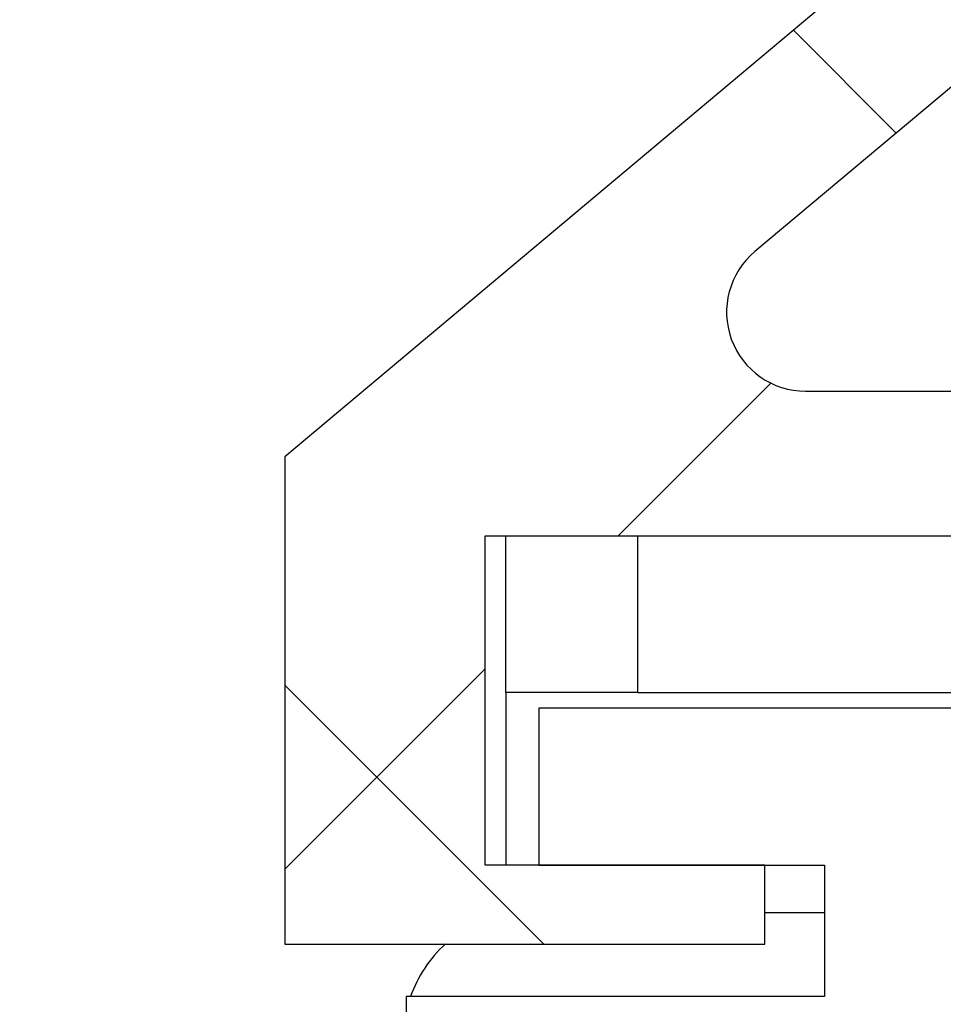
# Model space of a CAD drawing. Header units: inches. Extents: x 170 to 288, y 234 to 248.
# Tile 353 of 480: x 244.98 to 245.121, y 236.167 to 236.316. Entities that reach past the tile are written whole.
import ezdxf

# ---------------------------------------------------------------- set-up
doc = ezdxf.new("R2010")
doc.units = ezdxf.units.IN
doc.header["$LTSCALE"] = 0.25
doc.header["$MEASUREMENT"] = 0
doc.layers.add('DETAILS', color=4, linetype='Continuous')

msp = doc.modelspace()

# ---------------------------------------------------------------- hatches: boundary and pattern name
at = {"layer": 'DETAILS'}
h = msp.add_hatch(dxfattribs=at)
h.set_pattern_fill('ANSI38', color=256, style=0)
h.set_pattern_definition([(45, (239.5543638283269, 231.7817086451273), (-0.08838834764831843, 0.08838834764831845), []), (135, (239.5543638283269, 231.7817086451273), (-0.2651650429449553, 0.08838834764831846), [0.3125, -0.1875])])
edge = h.paths.add_edge_path(flags=0)
edge.add_line((245.2544784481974, 237.5472536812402), (245.1465171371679, 237.5472536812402))
edge.add_arc((245.1465171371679, 237.5452536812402), 0.001999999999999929, 90, 178.4271713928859)
edge.add_arc((245.0736784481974, 237.5472536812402), 0.07086614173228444, 276.37937020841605, 358.4271713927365, ccw=False)
edge.add_line((245.0815524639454, 237.4768263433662), (245.0815524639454, 237.4610783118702))
edge.add_arc((245.0894264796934, 237.4610783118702), 0.007874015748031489, 180, 270.0000000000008)
edge.add_line((245.0894264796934, 237.4532042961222), (245.0933634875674, 237.4532042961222))
edge.add_line((245.0933634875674, 237.4532042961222), (245.0933634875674, 237.4639229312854))
edge.add_arc((245.0973004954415, 237.4639229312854), 0.003937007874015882, 105.8266201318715, 180, ccw=False)
edge.add_arc((245.0736784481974, 237.5472536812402), 0.08267716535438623, 285.8266201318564, 304.4173887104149)
edge.add_arc((245.1248595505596, 237.4725542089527), 0.007874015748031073, -7.958078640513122e-13, 124.4173887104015, ccw=False)
edge.add_line((245.1327335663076, 237.4725542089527), (245.1327335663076, 237.4212694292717))
edge.add_arc((245.1248595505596, 237.4212694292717), 0.00787401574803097, 270, 360, ccw=False)
edge.add_line((245.1248595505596, 237.4133954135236), (245.0284721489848, 237.4133954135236))
edge.add_arc((245.0284721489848, 237.4055213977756), 0.007874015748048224, 90, 180)
edge.add_line((245.0205981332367, 237.4055213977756), (245.0205981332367, 237.3110332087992))
edge.add_arc((245.0245351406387, 237.3110332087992), 0.003937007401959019, 180, 270.0000034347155)
edge.add_arc((245.0245351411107, 237.3031591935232), 0.003937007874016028, -7.958078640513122e-13, 90.00000343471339, ccw=False)
edge.add_line((245.0284721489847, 237.3031591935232), (245.0284721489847, 237.253978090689))
edge.add_line((245.0284721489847, 237.253978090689), (245.0304721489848, 237.251978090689))
edge.add_line((245.0304721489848, 237.251978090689), (245.0284721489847, 237.2499780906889))
edge.add_line((245.0284721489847, 237.2499780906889), (245.0284721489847, 237.2007969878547))
edge.add_arc((245.0245351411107, 237.2007969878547), 0.003937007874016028, 269.99999656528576, 360, ccw=False)
edge.add_arc((245.0245351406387, 237.1929229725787), 0.003937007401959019, 89.99999656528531, 180)
edge.add_line((245.0205981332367, 237.1929229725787), (245.0205981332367, 236.7415843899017))
edge.add_arc((245.0245351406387, 236.7415843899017), 0.003937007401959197, 180, 270.0000034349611)
edge.add_arc((245.0245351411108, 236.7337103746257), 0.003937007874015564, -7.958078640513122e-13, 90.00000343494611, ccw=False)
edge.add_line((245.0284721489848, 236.7337103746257), (245.0284721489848, 236.6845292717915))
edge.add_line((245.0284721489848, 236.6845292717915), (245.0304721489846, 236.6825292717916))
edge.add_line((245.0304721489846, 236.6825292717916), (245.0284721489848, 236.6805292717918))
edge.add_line((245.0284721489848, 236.6805292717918), (245.0284721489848, 236.6313481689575))
edge.add_arc((245.0245351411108, 236.6313481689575), 0.003937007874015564, 269.99999656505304, 360, ccw=False)
edge.add_arc((245.0245351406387, 236.6234741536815), 0.003937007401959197, 89.99999656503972, 179.999999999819)
edge.add_line((245.0205981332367, 236.6234741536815), (245.0205981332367, 236.5245955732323))
edge.add_line((245.0205981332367, 236.5245955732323), (245.1193746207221, 236.4417122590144))
edge.add_arc((245.0736784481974, 236.3872536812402), 0.07109062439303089, -50.00000000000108, 49.99999999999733, ccw=False)
edge.add_line((245.1193746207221, 236.3327951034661), (245.0205981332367, 236.2499117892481))
edge.add_line((245.0205981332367, 236.2499117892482), (245.0205981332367, 236.1759117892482))
edge.add_line((245.0205981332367, 236.1759117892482), (245.093538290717, 236.1759117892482))
edge.add_line((245.093538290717, 236.1759117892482), (245.093538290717, 236.1879117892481))
edge.add_line((245.093538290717, 236.1879117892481), (245.0510382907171, 236.1879117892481))
edge.add_line((245.0510382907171, 236.1879117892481), (245.0510382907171, 236.2379117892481))
edge.add_line((245.0510382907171, 236.2379117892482), (245.2260382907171, 236.2379117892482))
edge.add_line((245.2260382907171, 236.2379117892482), (245.2260382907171, 236.1879117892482))
edge.add_line((245.2260382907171, 236.1879117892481), (245.1835382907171, 236.1879117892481))
edge.add_line((245.1835382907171, 236.1879117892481), (245.1835382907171, 236.1759117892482))
edge.add_line((245.1835382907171, 236.1759117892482), (245.2564784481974, 236.1759117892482))
edge.add_line((245.2564784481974, 236.1759117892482), (245.2564784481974, 237.5452536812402))
edge.add_arc((245.2544784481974, 237.5452536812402), 0.00200000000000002, 0, 90)
edge = h.paths.add_edge_path(flags=0)
edge.add_arc((245.0997113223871, 236.2719117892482), 0.01199999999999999, 130.0000000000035, 270, ccw=False)
edge.add_line((245.0919978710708, 236.2811043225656), (245.1335159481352, 236.3159421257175))
edge.add_arc((245.0736784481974, 236.3872536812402), 0.09309062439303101, 310, 409.9999999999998)
edge.add_line((245.1335159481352, 236.458565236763), (245.0631644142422, 236.5175971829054))
edge.add_arc((245.0644499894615, 236.5191292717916), 0.001999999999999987, 89.9999999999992, 230.0000000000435, ccw=False)
edge.add_line((245.0644499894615, 236.5211292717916), (245.0785981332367, 236.5211292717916))
edge.add_arc((245.0785981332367, 236.5251292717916), 0.004000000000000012, 270.0000000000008, 360.0000000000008)
edge.add_line((245.0825981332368, 236.5251292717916), (245.0825981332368, 236.5391292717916))
edge.add_arc((245.0785981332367, 236.5391292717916), 0.004000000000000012, 0, 90)
edge.add_line((245.0785981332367, 236.5431292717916), (245.0425981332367, 236.5431292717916))
edge.add_line((245.0425981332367, 236.5431292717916), (245.0425981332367, 236.6098741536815))
edge.add_arc((245.0545981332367, 236.6098741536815), 0.01200000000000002, 132.2151161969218, 180, ccw=False)
edge.add_arc((245.0384721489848, 236.6276492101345), 0.01199999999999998, 312.2151161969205, 360.0000000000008)
edge.add_line((245.0504721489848, 236.6276492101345), (245.0504721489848, 236.7374093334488))
edge.add_arc((245.0384721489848, 236.7374093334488), 0.01200000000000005, 0, 47.78488380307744)
edge.add_arc((245.0545981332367, 236.7551843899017), 0.01199999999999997, 180, 227.7848838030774, ccw=False)
edge.add_line((245.0425981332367, 236.7551843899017), (245.0425981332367, 237.1793229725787))
edge.add_arc((245.0545981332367, 237.1793229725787), 0.01200000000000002, 132.2151161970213, 180, ccw=False)
edge.add_arc((245.0384721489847, 237.1970980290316), 0.01199999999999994, 312.21511619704, 360.0000000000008)
edge.add_line((245.0504721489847, 237.1970980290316), (245.0504721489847, 237.3068581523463))
edge.add_arc((245.0384721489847, 237.3068581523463), 0.01199999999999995, 0, 47.78488380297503)
edge.add_arc((245.0545981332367, 237.3246332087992), 0.01200000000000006, 180, 227.7848838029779, ccw=False)
edge.add_line((245.0425981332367, 237.3246332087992), (245.0425981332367, 237.3893954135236))
edge.add_arc((245.0445981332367, 237.3893954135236), 0.00200000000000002, 89.9999999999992, 180, ccw=False)
edge.add_line((245.0445981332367, 237.3913954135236), (245.1427335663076, 237.3913954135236))
edge.add_arc((245.1427335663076, 237.4033954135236), 0.01199999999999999, 270.0000000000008, 360.0000000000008)
edge.add_line((245.1547335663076, 237.4033954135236), (245.1547335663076, 237.4912536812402))
edge.add_arc((245.1887335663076, 237.4912536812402), 0.03399999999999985, 89.9999999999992, 180, ccw=False)
edge.add_line((245.1887335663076, 237.5252536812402), (245.2324784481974, 237.5252536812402))
edge.add_arc((245.2324784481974, 237.5232536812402), 0.002000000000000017, -7.958078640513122e-13, 89.9999999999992, ccw=False)
edge.add_line((245.2344784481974, 237.5232536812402), (245.2344784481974, 236.2619117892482))
edge.add_arc((245.2324784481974, 236.2619117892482), 0.001999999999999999, 270, 360, ccw=False)
edge.add_line((245.2324784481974, 236.2599117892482), (245.0997113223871, 236.2599117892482))
h = msp.add_hatch(dxfattribs=at)
h.set_pattern_fill('ANSI34', color=256, style=0)
h.set_pattern_definition([(45, (239.5543638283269, 231.7817086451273), (-0.5303300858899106, 0.5303300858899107), []), (45, (239.7311405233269, 231.7817086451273), (-0.5303300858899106, 0.5303300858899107), []), (45, (239.9079172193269, 231.7817086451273), (-0.5303300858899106, 0.5303300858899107), []), (45, (240.0846939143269, 231.7817086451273), (-0.5303300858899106, 0.5303300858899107), [])])
edge = h.paths.add_edge_path(flags=0)
edge.add_line((245.2604980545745, 235.7233197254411), (245.2380551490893, 235.8891610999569))
edge.add_line((245.2380551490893, 235.8891610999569), (245.2380551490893, 236.1679315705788))
edge.add_line((245.2380551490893, 236.1679315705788), (245.1744642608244, 236.1679315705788))
edge.add_line((245.1744642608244, 236.1679315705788), (245.1744642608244, 236.1879117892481))
edge.add_line((245.1744642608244, 236.1879117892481), (245.2178828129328, 236.1879117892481))
edge.add_line((245.2178828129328, 236.1879117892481), (245.2178828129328, 236.2117343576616))
edge.add_line((245.2178828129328, 236.2117343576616), (245.0591937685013, 236.2117343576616))
edge.add_line((245.0591937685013, 236.2117343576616), (245.0591937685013, 236.1879117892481))
edge.add_line((245.0591937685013, 236.1879117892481), (245.1026123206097, 236.1879117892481))
edge.add_line((245.1026123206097, 236.1879117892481), (245.1026123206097, 236.1679315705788))
edge.add_line((245.1026123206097, 236.1679315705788), (245.0390214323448, 236.1679315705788))
edge.add_line((245.0390214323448, 236.1679315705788), (245.0390214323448, 235.8891610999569))
edge.add_line((245.0390214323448, 235.8891610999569), (245.0165785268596, 235.7233197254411))
edge.add_line((245.0165785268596, 235.7233197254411), (244.9814533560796, 235.6788172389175))
edge.add_arc((244.9855202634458, 235.675607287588), 0.005181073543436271, 141.716476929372, 326.3110189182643)
edge.add_line((244.9898312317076, 235.672733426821), (245.0255616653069, 235.7188096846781))
edge.add_line((245.0255616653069, 235.7188096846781), (245.0460408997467, 235.8600671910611))
edge.add_arc((245.0428870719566, 235.8605244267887), 0.003186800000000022, 351.7508458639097, 418.968403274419)
edge.add_arc((245.0467342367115, 235.8669191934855), 0.004276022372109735, -13.446066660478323, 238.9684032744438, ccw=False)
edge.add_arc((245.1351800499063, 235.9075522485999), 0.09400603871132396, 206.2836781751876, 272.0472511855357)
edge.add_arc((245.1418965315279, 235.9075522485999), 0.09400603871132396, 267.9527488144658, 333.7163218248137)
edge.add_arc((245.2303423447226, 235.8669191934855), 0.004276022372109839, -58.96840327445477, 193.4460666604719, ccw=False)
edge.add_arc((245.2341895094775, 235.8605244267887), 0.003186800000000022, 121.0315967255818, 188.2491541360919)
edge.add_line((245.2310356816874, 235.8600671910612), (245.2515149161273, 235.7188096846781))
edge.add_line((245.2515149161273, 235.7188096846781), (245.2872453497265, 235.672733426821))
edge.add_arc((245.2915563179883, 235.675607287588), 0.005181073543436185, 213.6889810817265, 398.2835230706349)
edge.add_line((245.2956232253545, 235.6788172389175), (245.2604980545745, 235.7233197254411))
edge = h.paths.add_edge_path(flags=0)
edge.add_arc((245.1385382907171, 236.1842615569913), 0.01632998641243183, 0, 360)
edge = h.paths.add_edge_path(flags=0)
edge.add_arc((245.0725756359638, 236.1052598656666), 0.01173838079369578, 0, 360)
edge = h.paths.add_edge_path(flags=0)
edge.add_arc((245.1314337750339, 235.9031468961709), 0.03416172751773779, 109.3291004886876, 247.6570294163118)
edge.add_line((245.1184471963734, 235.871549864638), (245.0944454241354, 235.8321890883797))
edge.add_arc((245.1384424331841, 235.9131038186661), 0.09210282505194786, 188.6017576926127, 241.46506864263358, ccw=False)
edge.add_line((245.0473755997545, 235.8993283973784), (245.0473755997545, 235.981320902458))
edge.add_arc((245.0508335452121, 235.9784256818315), 0.004509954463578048, 50.06170250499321, 140.0617025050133, ccw=False)
edge.add_arc((245.1377571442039, 236.0458800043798), 0.105623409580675, 217.2930556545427, 260.3911960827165)
edge.add_line((245.1201264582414, 235.9417384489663), (245.1201264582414, 235.9353830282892))
edge = h.paths.add_edge_path(flags=0)
edge.add_arc((245.1364947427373, 235.9067365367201), 0.08601892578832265, 248.440857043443, 271.36130148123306, ccw=False)
edge.add_line((245.1048861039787, 235.8267356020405), (245.1244995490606, 235.8634466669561))
edge.add_line((245.1244995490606, 235.8634466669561), (245.1525770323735, 235.8634466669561))
edge.add_line((245.1525770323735, 235.8634466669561), (245.1721904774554, 235.8267356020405))
edge.add_arc((245.1405818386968, 235.9067365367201), 0.08601892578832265, 268.6386985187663, 291.5591429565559, ccw=False)
edge = h.paths.add_edge_path(flags=0)
edge.add_arc((245.1456428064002, 235.9031468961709), 0.03416172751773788, 292.3429705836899, 430.6708995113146)
edge.add_line((245.1569501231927, 235.9353830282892), (245.1569501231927, 235.9417384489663))
edge.add_arc((245.1393194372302, 236.0458800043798), 0.1056234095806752, 279.6088039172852, 322.7069443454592)
edge.add_arc((245.226243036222, 235.9784256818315), 0.004509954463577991, 39.9382974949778, 129.9382974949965, ccw=False)
edge.add_line((245.2297009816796, 235.981320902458), (245.2297009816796, 235.8993283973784))
edge.add_arc((245.13863414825, 235.9131038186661), 0.09210282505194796, 298.5349313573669, 351.3982423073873, ccw=False)
edge.add_line((245.1826311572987, 235.8321890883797), (245.1586293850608, 235.871549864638))
edge = h.paths.add_edge_path(flags=0)
edge.add_arc((245.2045009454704, 236.1052598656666), 0.01173838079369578, 0, 360)
edge = h.paths.add_edge_path(flags=0)
edge.add_line((245.2143210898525, 236.1389805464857), (245.2143210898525, 236.125084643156))
edge.add_line((245.2143210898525, 236.125084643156), (245.1993443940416, 236.125084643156))
edge.add_arc((245.2048384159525, 236.1054947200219), 0.02034574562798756, 105.6662281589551, 258.4150358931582)
edge.add_line((245.2007525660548, 236.0855634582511), (245.2178828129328, 236.0855634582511))
edge.add_line((245.2178828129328, 236.0855634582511), (245.221027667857, 236.017660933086))
edge.add_arc((245.1397785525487, 236.0450579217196), 0.08574388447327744, 269.1712033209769, 341.36602859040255, ccw=False)
edge.add_arc((245.1372980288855, 236.0450579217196), 0.08574388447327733, 198.6339714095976, 270.8287966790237, ccw=False)
edge.add_line((245.0560489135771, 236.0176609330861), (245.0591937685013, 236.0855634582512))
edge.add_line((245.0591937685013, 236.0855634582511), (245.0763240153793, 236.0855634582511))
edge.add_arc((245.0722381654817, 236.1054947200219), 0.02034574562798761, 281.5849641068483, 434.3337718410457)
edge.add_line((245.0777321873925, 236.125084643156), (245.0627554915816, 236.125084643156))
edge.add_line((245.0627554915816, 236.125084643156), (245.0627554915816, 236.1389805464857))
edge.add_line((245.0627554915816, 236.1389805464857), (245.1096927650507, 236.1491708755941))
edge.add_line((245.1096927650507, 236.1491708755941), (245.1673838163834, 236.1491708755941))
edge.add_line((245.1673838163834, 236.1491708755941), (245.2143210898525, 236.1389805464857))
edge = h.paths.add_edge_path(flags=0)
edge.add_line((245.1018816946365, 235.9031468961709), (245.1184471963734, 235.9174198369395))
edge.add_line((245.1184471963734, 235.9174198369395), (245.1586293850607, 235.9174198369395))
edge.add_line((245.1586293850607, 235.9174198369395), (245.1751948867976, 235.9031468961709))
edge.add_arc((245.1420582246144, 235.9056470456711), 0.03323084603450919, 282.73448853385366, 355.6852287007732, ccw=False)
edge.add_line((245.1493834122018, 235.8732336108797), (245.1493834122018, 235.8957614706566))
edge.add_arc((245.1402681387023, 235.8940316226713), 0.009277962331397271, 10.74550573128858, 100.7455057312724)
edge.add_arc((245.1368084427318, 235.8940316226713), 0.009277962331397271, 79.25449426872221, 169.2544942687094)
edge.add_line((245.1276931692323, 235.8957614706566), (245.1276931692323, 235.8732336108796))
edge.add_arc((245.1350183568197, 235.9056470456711), 0.03323084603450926, 184.3147712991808, 257.2655114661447, ccw=False)

# ---------------------------------------------------------------- linework, layer by layer
for p, q in [((245.1193746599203, 236.3327942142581), (245.0205981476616, 236.2499109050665)), ((245.1335159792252, 236.3159415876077), (245.0919978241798, 236.2811043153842)), ((245.0997113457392, 236.2599113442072), (245.2324784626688, 236.2599113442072)), ((245.0205981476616, 236.2499109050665), (245.0205981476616, 236.1759110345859)), ((245.0510382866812, 236.2379111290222), (245.2260383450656, 236.2379111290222)), ((245.0510382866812, 236.1879126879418), (245.0510382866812, 236.2379111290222)), ((245.0541633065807, 236.2141124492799), (245.0541633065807, 236.2379111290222)), ((245.0741632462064, 236.2379111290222), (245.0741632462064, 236.2141124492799)), ((245.0741632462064, 236.2141124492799), (245.0541633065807, 236.2141124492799)), ((245.0541633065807, 236.2141124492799), (245.0541633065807, 236.1879126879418)), ((245.0741632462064, 236.2141124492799), (245.2029132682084, 236.2141124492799)), ((245.0591937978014, 236.2117338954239), (245.0591937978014, 236.1879126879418)), ((245.2178828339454, 236.2117338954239), (245.0591937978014, 236.2117338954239)), ((245.0935382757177, 236.1879126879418), (245.0510382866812, 236.1879126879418)), ((245.0591937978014, 236.1879126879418), (245.1026123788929, 236.1879126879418)), ((245.0935382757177, 236.1759110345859), (245.0935382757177, 236.1879126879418)), ((245.1026123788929, 236.1879126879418), (245.1026123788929, 236.1679324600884)), ((245.0935382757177, 236.1807113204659), (245.1026123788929, 236.1807113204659)), ((245.0205981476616, 236.1759110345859), (245.0935382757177, 236.1759110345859)), ((245.0390213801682, 236.1679324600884), (245.0390213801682, 235.889161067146)), ((245.1026123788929, 236.1679324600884), (245.0390213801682, 236.1679324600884))]:
    msp.add_line(p, q, dxfattribs=at)
for centre, radius, start, end in [((245.0997113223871, 236.2719117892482), 0.01199999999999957, 130.0000000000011, 270), ((245.0585382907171, 236.1611961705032), 0.02000000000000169, 132.6267544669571, 160.3197930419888)]:
    msp.add_arc(centre, radius, start, end, dxfattribs=at)

doc.saveas('drawing.dxf')
